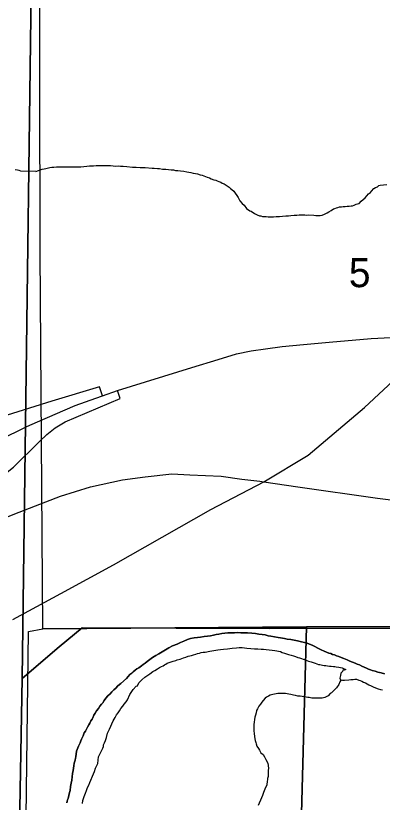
# Model space of a CAD drawing. Extents: x 2010165 to 2382125, y 1060529 to 1407316.
# Drawn here: x 2139850 to 2142627, y 1244739 to 1250703 of the extents above; entities that cross this region are included whole.
import ezdxf

# ---------------------------------------------------------------- set-up
doc = ezdxf.new("R2010")
doc.units = 0
for name, color, linetype in [('GM_X_City_Street', 7, 'Continuous'), ('GM_X_Corporation', 7, 'Continuous'), ('GM_X_Interchange_Ramps', 7, 'Continuous'), ('GM_X_Interstate_Route', 7, 'Continuous'), ('GM_X_Major_River', 7, 'Continuous'), ('GM_X_Minor_River', 7, 'Continuous'), ('GM_X_Section', 7, 'Continuous'), ('GM_X_Section_Text', 7, 'Continuous'), ('GM_X_State_Route', 7, 'Continuous')]:
    doc.layers.add(name, color=color, linetype=linetype)

msp = doc.modelspace()

# ---------------------------------------------------------------- linework, layer by layer
at = {"layer": 'GM_X_City_Street'}
msp.add_lwpolyline([(2139827.5, 1246124.8), (2140192.6, 1246321), (2140591.7, 1246539.9), (2141329.2, 1246959.1), (2141729.9, 1247168.9), (2142065.6, 1247369.7), (2142493.7, 1247732.8), (2142781, 1248000.2), (2142837.3, 1248046.1)], dxfattribs=at)
at = {"layer": 'GM_X_Corporation'}
for points in [[(2124149.1, 1251538.9), (2132230.3, 1251466.2), (2132262.1, 1252535.5), (2132271.1, 1252778.2), (2132279.6, 1253153.3), (2132300.2, 1254032), (2134883.7, 1254009.9), (2134957.2, 1256693.9), (2137600.8, 1256668.1), (2137606.4, 1256780.5), (2140046.9, 1256760.6), (2139992.1, 1252819.5), (2139898.6, 1245676.5), (2139872.9, 1244267.3)], [(2145006.7, 1246064.1), (2141775.5, 1246056.2), (2140353.8, 1246061.7), (2140180.4, 1245917.8), (2139898.6, 1245676.5), (2139992.1, 1252819.5)], [(2139872.9, 1244267.3), (2139898.6, 1245676.5), (2140180.4, 1245917.8), (2140353.8, 1246061.7), (2141775.5, 1246056.2), (2145006.7, 1246064.1), (2145189.7, 1246065), (2145148.9, 1245991.3), (2145052, 1245871.6), (2144867.3, 1245607.9), (2144839.6, 1245553.5), (2144714.6, 1245424), (2144758, 1245316.5), (2144734.3, 1245305.9), (2144808.8, 1245121.4), (2142691, 1242311)]]:
    msp.add_lwpolyline(points, dxfattribs=at)
at = {"layer": 'GM_X_Interchange_Ramps'}
for points in [[(2140506.4, 1247821.2), (2140483.6, 1247888.8), (2140122.8, 1247780.5), (2139693.1, 1247645.4), (2139485, 1247584.7), (2139387.6, 1247566.4), (2139347, 1247563.9), (2139293.3, 1247562.6)], [(2139313.3, 1247081), (2139362.5, 1247081.8), (2139457.8, 1247097.3), (2139550.6, 1247123), (2139625.3, 1247151.4), (2139697.5, 1247184.9), (2139772.3, 1247231.3), (2139834.1, 1247280.3), (2140030, 1247473.7), (2140086.7, 1247527.9), (2140148.5, 1247579.4), (2140225.9, 1247623.3), (2140640.8, 1247801.1), (2140620.2, 1247862.1)]]:
    msp.add_lwpolyline(points, dxfattribs=at)
at = {"layer": 'GM_X_Interstate_Route'}
for points in [[(2140456.5, 1247803.2), (2140506.4, 1247821.2), (2140620.2, 1247862.1), (2141184.6, 1248035.9), (2141382.8, 1248096.7), (2141522.9, 1248139.4), (2141633.1, 1248161.8), (2141743.2, 1248176.2), (2141869.4, 1248194.7), (2142031.6, 1248211.4), (2142224, 1248228.1), (2142542.5, 1248255.4), (2142841.4, 1248270.6), (2143106.8, 1248279.5), (2143189.8, 1248282.2), (2143422.2, 1248276.7), (2143586.5, 1248269.3), (2143770.9, 1248253.9), (2144680, 1248194.2)], [(2140013.9, 1247623.4), (2140299.5, 1247746.7), (2140456.5, 1247803.2)], [(2132608.6, 1243891.8), (2132749.3, 1243945.3), (2133502.4, 1244231.2), (2134099, 1244457.8), (2134942.2, 1244778), (2135556.5, 1245011.9), (2135958, 1245187.9), (2136421.9, 1245412.8), (2136884.2, 1245658.5), (2137275.4, 1245886.2), (2137558.2, 1246064.7), (2137691, 1246154.1), (2137820.9, 1246241.6), (2138306.6, 1246587.6), (2138428.8, 1246681.8), (2138569, 1246776), (2138725.3, 1246886.2), (2138893.6, 1246998.4), (2139063.9, 1247110.6), (2139307.3, 1247257.6), (2139512.6, 1247380.2), (2139933.1, 1247588.5), (2140013.9, 1247623.4)]]:
    msp.add_lwpolyline(points, dxfattribs=at)
at = {"layer": 'GM_X_Major_River'}
for points in [[(2141389.4, 1246014.4), (2141411.4, 1246018.8), (2141435.4, 1246021.3), (2141457.5, 1246023.8), (2141481.6, 1246024.2), (2141507.6, 1246024.7), (2141531.7, 1246025.2), (2141555.8, 1246023.6), (2141579.9, 1246024.1), (2141606, 1246022.6), (2141640.2, 1246021.2), (2141666.3, 1246017.7), (2141692.5, 1246014.2), (2141716.6, 1246010.7), (2141740.7, 1246007.1), (2141762.9, 1246001.5), (2141783.1, 1245997.9), (2141839.4, 1245988.9), (2141857.5, 1245985.3), (2141885.7, 1245979.8), (2141907.9, 1245976.2), (2141934, 1245972.7), (2141960.2, 1245967.2), (2141986.4, 1245961.6), (2142014.6, 1245956.2), (2142038.8, 1245950.6), (2142059, 1245945), (2142077.2, 1245937.3), (2142097.4, 1245929.6), (2142117.6, 1245920), (2142138, 1245906.3), (2142164.3, 1245894.8), (2142186.5, 1245885.2), (2142204.7, 1245877.5), (2142222.9, 1245869.8), (2142237, 1245866.1), (2142251.2, 1245860.4), (2142265.3, 1245856.6), (2142281.5, 1245848.9), (2142297.7, 1245843.2), (2142315.9, 1245835.5), (2142336.1, 1245827.9), (2142362.3, 1245818.3), (2142382.6, 1245808.7), (2142402.8, 1245801.1), (2142421, 1245793.4), (2142437.2, 1245785.6), (2142455.4, 1245780), (2142471.6, 1245770.3), (2142489.8, 1245762.6), (2142508, 1245754.9), (2142524.2, 1245747.2), (2142538.3, 1245743.4), (2142550.5, 1245737.7), (2142572.6, 1245732.1), (2142592.8, 1245726.4), (2142619.1, 1245718.9), (2142645.2, 1245713.4)], [(2142645.2, 1245713.4), (2142619.1, 1245718.9), (2142592.8, 1245726.4), (2142572.6, 1245732.1), (2142550.5, 1245737.7), (2142538.3, 1245743.4), (2142524.2, 1245747.2), (2142508, 1245754.9), (2142489.8, 1245762.6), (2142471.6, 1245770.3), (2142455.4, 1245780), (2142437.2, 1245785.6), (2142421, 1245793.4), (2142402.8, 1245801.1), (2142382.6, 1245808.7), (2142362.3, 1245818.3), (2142336.1, 1245827.9), (2142315.9, 1245835.5), (2142297.7, 1245843.2), (2142281.5, 1245848.9), (2142265.3, 1245856.6), (2142251.2, 1245860.4), (2142237, 1245866.1), (2142222.9, 1245869.8), (2142204.7, 1245877.5), (2142186.5, 1245885.2), (2142164.3, 1245894.8), (2142138, 1245906.3), (2142117.6, 1245920), (2142097.4, 1245929.6), (2142077.2, 1245937.3), (2142059, 1245945), (2142038.8, 1245950.6), (2142014.6, 1245956.2), (2141986.4, 1245961.6), (2141960.2, 1245967.2), (2141934, 1245972.7), (2141907.9, 1245976.2), (2141885.7, 1245979.8), (2141857.5, 1245985.3), (2141839.4, 1245988.9), (2141783.1, 1245997.9), (2141762.9, 1246001.5), (2141740.7, 1246007.1), (2141716.6, 1246010.7), (2141692.5, 1246014.2), (2141666.3, 1246017.7), (2141640.2, 1246021.2), (2141606, 1246022.6), (2141579.9, 1246024.1), (2141555.8, 1246023.6), (2141531.7, 1246025.2), (2141507.6, 1246024.7), (2141481.6, 1246024.2), (2141457.5, 1246023.8), (2141435.4, 1246021.3), (2141411.4, 1246018.8), (2141389.4, 1246014.4)], [(2140237.2, 1244734), (2140241, 1244746.2), (2140242.8, 1244756.2), (2140246.6, 1244768.3), (2140257.8, 1244812.7), (2140261.6, 1244828.8), (2140265.1, 1244857), (2140270.6, 1244883.2), (2140274.1, 1244907.3), (2140277.7, 1244931.5), (2140281.2, 1244957.6), (2140284.8, 1244979.8), (2140288.6, 1244995.9), (2140290.2, 1245016), (2140293.8, 1245036.1), (2140299.4, 1245058.3), (2140303.2, 1245072.4), (2140305, 1245082.5), (2140310.2, 1245124.8), (2140325.6, 1245163.2), (2140337.1, 1245189.5), (2140342.9, 1245203.7), (2140348.7, 1245217.8), (2140354.5, 1245228), (2140360.2, 1245242.1), (2140367.9, 1245264.3), (2140377.6, 1245278.6), (2140385.4, 1245292.8), (2140393.1, 1245309), (2140402.8, 1245325.2), (2140410.6, 1245339.4), (2140420.3, 1245355.7), (2140428.1, 1245367.8), (2140433.9, 1245380), (2140441.6, 1245398.2), (2140451.4, 1245414.4), (2140463.1, 1245432.7), (2140476.8, 1245449.1), (2140488.5, 1245467.3), (2140500.3, 1245481.6), (2140510.1, 1245493.8), (2140519.8, 1245510.1), (2140533.5, 1245528.4), (2140549.2, 1245546.8), (2140565, 1245561.1), (2140578.8, 1245575.4), (2140592.6, 1245591.8), (2140608.4, 1245604.1), (2140624.1, 1245622.5), (2140645.9, 1245638.9), (2140689.3, 1245677.9), (2140701.1, 1245692.2), (2140714.8, 1245706.5), (2140728.7, 1245716.8), (2140740.6, 1245727), (2140754.4, 1245739.3), (2140768.2, 1245749.6), (2140782.1, 1245757.9), (2140801.9, 1245772.4), (2140815.8, 1245782.7), (2140831.6, 1245793), (2140845.5, 1245805.3), (2140865.2, 1245821.8), (2140887, 1245836.2), (2140910.8, 1245850.7), (2140934.7, 1245865.2), (2140958.5, 1245879.7), (2140984.3, 1245894.3), (2141010.1, 1245908.8), (2141037.9, 1245925.4), (2141073.8, 1245938.1), (2141099.6, 1245950.7), (2141123.5, 1245961.1), (2141151.4, 1245971.7), (2141175.3, 1245980.2), (2141201.3, 1245984.7), (2141227.3, 1245989.2), (2141251.4, 1245991.7), (2141277.4, 1245996.2), (2141303.4, 1245998.7), (2141325.5, 1246001.1), (2141349.5, 1246005.6), (2141369.4, 1246010), (2141389.4, 1246014.4)], [(2141389.4, 1246014.4), (2141369.4, 1246010), (2141349.5, 1246005.6), (2141325.5, 1246001.1), (2141303.4, 1245998.7), (2141277.4, 1245996.2), (2141251.4, 1245991.7), (2141227.3, 1245989.2), (2141201.3, 1245984.7), (2141175.3, 1245980.2), (2141151.4, 1245971.7), (2141123.5, 1245961.1), (2141099.6, 1245950.7), (2141073.8, 1245938.1), (2141037.9, 1245925.4), (2141010.1, 1245908.8), (2140984.3, 1245894.3), (2140958.5, 1245879.7), (2140934.7, 1245865.2), (2140910.8, 1245850.7), (2140887, 1245836.2), (2140865.2, 1245821.8), (2140845.5, 1245805.3), (2140831.6, 1245793), (2140815.8, 1245782.7), (2140801.9, 1245772.4), (2140782.1, 1245757.9), (2140768.2, 1245749.6), (2140754.4, 1245739.3), (2140740.6, 1245727), (2140728.7, 1245716.8), (2140714.8, 1245706.5), (2140701.1, 1245692.2), (2140689.3, 1245677.9), (2140645.9, 1245638.9), (2140624.1, 1245622.5), (2140608.4, 1245604.1), (2140592.6, 1245591.8), (2140578.8, 1245575.4), (2140565, 1245561.1), (2140549.2, 1245546.8), (2140533.5, 1245528.4), (2140519.8, 1245510.1), (2140510.1, 1245493.8), (2140500.3, 1245481.6), (2140488.5, 1245467.3), (2140476.8, 1245449.1), (2140463.1, 1245432.7), (2140451.4, 1245414.4), (2140441.6, 1245398.2), (2140433.9, 1245380), (2140428.1, 1245367.8), (2140420.3, 1245355.7), (2140410.6, 1245339.4), (2140402.8, 1245325.2), (2140393.1, 1245309), (2140385.4, 1245292.8), (2140377.6, 1245278.6), (2140367.9, 1245264.3), (2140360.2, 1245242.1), (2140354.5, 1245228), (2140348.7, 1245217.8), (2140342.9, 1245203.7), (2140337.1, 1245189.5), (2140325.6, 1245163.2), (2140310.2, 1245124.8), (2140305, 1245082.5), (2140303.2, 1245072.4), (2140299.4, 1245058.3), (2140293.8, 1245036.1), (2140290.2, 1245016), (2140288.6, 1244995.9), (2140284.8, 1244979.8), (2140281.2, 1244957.6), (2140277.7, 1244931.5), (2140274.1, 1244907.3), (2140270.6, 1244883.2), (2140265.1, 1244857), (2140261.6, 1244828.8), (2140257.8, 1244812.7), (2140246.6, 1244768.3), (2140242.8, 1244756.2), (2140241, 1244746.2), (2140237.2, 1244734)], [(2141423.7, 1245898.7), (2141453.7, 1245903.3), (2141471.7, 1245905.6), (2141489.7, 1245908), (2141523.8, 1245910.6), (2141541.9, 1245911), (2141565.9, 1245911.4), (2141600.1, 1245908.1), (2141632.3, 1245904.7), (2141660.4, 1245903.2), (2141684.5, 1245901.7), (2141710.6, 1245900.2), (2141728.7, 1245900.5), (2141746.8, 1245896.8), (2141770.9, 1245895.3), (2141793.1, 1245891.7), (2141813.2, 1245890.1), (2141827.3, 1245886.3), (2141841.4, 1245884.6), (2141855.5, 1245880.9), (2141869.6, 1245875.1), (2141887.8, 1245869.4), (2141916.1, 1245859.9), (2141936.2, 1245854.3), (2141954.4, 1245848.6), (2141970.6, 1245842.9), (2141986.7, 1245837.2), (2142000.8, 1245833.5), (2142015, 1245827.7), (2142027.1, 1245823.9), (2142039.2, 1245820.2), (2142055.4, 1245814.5), (2142067.5, 1245808.7), (2142087.7, 1245803), (2142103.9, 1245797.3), (2142118, 1245793.6), (2142132.1, 1245787.8), (2142144.2, 1245784.1), (2142154.3, 1245782.2), (2142164.4, 1245780.4), (2142174.4, 1245778.6), (2142186.5, 1245776.8), (2142198.6, 1245775.1), (2142212.7, 1245773.3), (2142226.8, 1245771.6), (2142240.8, 1245769.8), (2142256.9, 1245768.1), (2142266.9, 1245768.3), (2142279, 1245766.6), (2142299.2, 1245762.9), (2142323.3, 1245757.4), (2142339.5, 1245751.7), (2142351.7, 1245745.9), (2142337.7, 1245741.6), (2142327.7, 1245739.4), (2142325.9, 1245729.3), (2142314.1, 1245717.1), (2142310.4, 1245698.9), (2142304.7, 1245680.8), (2142311, 1245666.8), (2142327.1, 1245665.1), (2142341.1, 1245663.4), (2142373.2, 1245668), (2142389.2, 1245670.3), (2142407.2, 1245670.7), (2142419.3, 1245670.9), (2142433.3, 1245671.2), (2142449.5, 1245665.5), (2142459.6, 1245661.7), (2142473.7, 1245655.9), (2142485.9, 1245650.1), (2142500, 1245644.4), (2142512.2, 1245636.6), (2142526.4, 1245628.8), (2142542.6, 1245621.1), (2142558.8, 1245613.4), (2142575, 1245605.7), (2142595.2, 1245598), (2142615.3, 1245594.4), (2142629.5, 1245590.7)], [(2141423.7, 1245898.7), (2141453.7, 1245903.3), (2141471.7, 1245905.6), (2141489.7, 1245908), (2141523.8, 1245910.6), (2141541.9, 1245911), (2141565.9, 1245911.4), (2141600.1, 1245908.1), (2141632.3, 1245904.7), (2141660.4, 1245903.2), (2141684.5, 1245901.7), (2141710.6, 1245900.2), (2141728.7, 1245900.5), (2141746.8, 1245896.8), (2141770.9, 1245895.3), (2141793.1, 1245891.7), (2141813.2, 1245890.1), (2141827.3, 1245886.3), (2141841.4, 1245884.6), (2141855.5, 1245880.9), (2141869.6, 1245875.1), (2141887.8, 1245869.4), (2141916.1, 1245859.9), (2141936.2, 1245854.3), (2141954.4, 1245848.6), (2141970.6, 1245842.9), (2141986.7, 1245837.2), (2142000.8, 1245833.5), (2142015, 1245827.7), (2142027.1, 1245823.9), (2142039.2, 1245820.2), (2142055.4, 1245814.5), (2142067.5, 1245808.7), (2142087.7, 1245803), (2142103.9, 1245797.3), (2142118, 1245793.6), (2142132.1, 1245787.8), (2142144.2, 1245784.1), (2142154.3, 1245782.2), (2142164.4, 1245780.4), (2142174.4, 1245778.6), (2142186.5, 1245776.8), (2142198.6, 1245775.1), (2142212.7, 1245773.3), (2142226.8, 1245771.6), (2142240.8, 1245769.8), (2142256.9, 1245768.1), (2142266.9, 1245768.3), (2142279, 1245766.6), (2142299.2, 1245762.9), (2142323.3, 1245757.4), (2142339.5, 1245751.7), (2142351.7, 1245745.9), (2142337.7, 1245741.6), (2142327.7, 1245739.4), (2142325.9, 1245729.3), (2142314.1, 1245717.1), (2142310.4, 1245698.9), (2142304.7, 1245680.8), (2142311, 1245666.8), (2142327.1, 1245665.1), (2142341.1, 1245663.4), (2142373.2, 1245668), (2142389.2, 1245670.3), (2142407.2, 1245670.7), (2142419.3, 1245670.9), (2142433.3, 1245671.2), (2142449.5, 1245665.5), (2142459.6, 1245661.7), (2142473.7, 1245655.9), (2142485.9, 1245650.1), (2142500, 1245644.4), (2142512.2, 1245636.6), (2142526.4, 1245628.8), (2142542.6, 1245621.1), (2142558.8, 1245613.4), (2142575, 1245605.7), (2142595.2, 1245598), (2142615.3, 1245594.4), (2142629.5, 1245590.7)], [(2140355.7, 1244728.3), (2140357.3, 1244752.4), (2140368.8, 1244782.7), (2140378.4, 1244807), (2140386, 1244827.2), (2140393.6, 1244849.4), (2140403.3, 1244867.7), (2140411, 1244887.9), (2140439.8, 1244954.7), (2140447.5, 1244972.9), (2140455.1, 1244997.1), (2140464.8, 1245017.3), (2140472.5, 1245031.6), (2140477.6, 1245083.8), (2140498.8, 1245128.4), (2140510.5, 1245148.7), (2140514.3, 1245160.8), (2140516.1, 1245172.9), (2140521.8, 1245189), (2140529.5, 1245207.2), (2140537.1, 1245229.5), (2140544.5, 1245263.7), (2140560, 1245292.1), (2140569.6, 1245314.4), (2140579.3, 1245334.6), (2140588.9, 1245356.9), (2140602.5, 1245381.2), (2140614.2, 1245401.5), (2140625.9, 1245417.8), (2140635.7, 1245432), (2140647.4, 1245450.3), (2140661.1, 1245466.6), (2140672.8, 1245482.9), (2140686.5, 1245501.2), (2140696.3, 1245515.5), (2140715.6, 1245556), (2140741, 1245592.6), (2140762.6, 1245619.1), (2140772.6, 1245621.3), (2140782.2, 1245643.6), (2140805.9, 1245668.1), (2140829.6, 1245686.6), (2140843.5, 1245696.9), (2140865.2, 1245713.4), (2140889, 1245729.9), (2140904.9, 1245738.2), (2140924.7, 1245750.6), (2140938.6, 1245760.9), (2140954.5, 1245769.3), (2140966.5, 1245773.5), (2140976.4, 1245779.7), (2140988.3, 1245786), (2140998.2, 1245792.2), (2141020.1, 1245800.6), (2141044.1, 1245809.1), (2141062, 1245813.5), (2141074, 1245817.7), (2141096, 1245824.2), (2141107.9, 1245828.4), (2141121.9, 1245832.7), (2141139.8, 1245839.1), (2141157.8, 1245845.4), (2141169.7, 1245849.7), (2141181.7, 1245851.9), (2141197.7, 1245856.2), (2141213.6, 1245862.5), (2141227.6, 1245866.8), (2141243.6, 1245869.1), (2141255.6, 1245873.4), (2141271.6, 1245875.7), (2141285.6, 1245878), (2141297.6, 1245880.2), (2141307.6, 1245882.4), (2141321.6, 1245884.7), (2141335.6, 1245886.9), (2141351.6, 1245889.3), (2141365.6, 1245891.6), (2141381.6, 1245893.9), (2141401.7, 1245896.2), (2141423.7, 1245898.7)], [(2140355.7, 1244728.3), (2140357.3, 1244752.4), (2140368.8, 1244782.7), (2140378.4, 1244807), (2140386, 1244827.2), (2140393.6, 1244849.4), (2140403.3, 1244867.7), (2140411, 1244887.9), (2140439.8, 1244954.7), (2140447.5, 1244972.9), (2140455.1, 1244997.1), (2140464.8, 1245017.3), (2140472.5, 1245031.6), (2140477.6, 1245083.8), (2140498.8, 1245128.4), (2140510.5, 1245148.7), (2140514.3, 1245160.8), (2140516.1, 1245172.9), (2140521.8, 1245189), (2140529.5, 1245207.2), (2140537.1, 1245229.5), (2140544.5, 1245263.7), (2140560, 1245292.1), (2140569.6, 1245314.4), (2140579.3, 1245334.6), (2140588.9, 1245356.9), (2140602.5, 1245381.2), (2140614.2, 1245401.5), (2140625.9, 1245417.8), (2140635.7, 1245432), (2140647.4, 1245450.3), (2140661.1, 1245466.6), (2140672.8, 1245482.9), (2140686.5, 1245501.2), (2140696.3, 1245515.5), (2140715.6, 1245556), (2140741, 1245592.6), (2140762.6, 1245619.1), (2140772.6, 1245621.3), (2140782.2, 1245643.6), (2140805.9, 1245668.1), (2140829.6, 1245686.6), (2140843.5, 1245696.9), (2140865.2, 1245713.4), (2140889, 1245729.9), (2140904.9, 1245738.2), (2140924.7, 1245750.6), (2140938.6, 1245760.9), (2140954.5, 1245769.3), (2140966.5, 1245773.5), (2140976.4, 1245779.7), (2140988.3, 1245786), (2140998.2, 1245792.2), (2141020.1, 1245800.6), (2141044.1, 1245809.1), (2141062, 1245813.5), (2141074, 1245817.7), (2141096, 1245824.2), (2141107.9, 1245828.4), (2141121.9, 1245832.7), (2141139.8, 1245839.1), (2141157.8, 1245845.4), (2141169.7, 1245849.7), (2141181.7, 1245851.9), (2141197.7, 1245856.2), (2141213.6, 1245862.5), (2141227.6, 1245866.8), (2141243.6, 1245869.1), (2141255.6, 1245873.4), (2141271.6, 1245875.7), (2141285.6, 1245878), (2141297.6, 1245880.2), (2141307.6, 1245882.4), (2141321.6, 1245884.7), (2141335.6, 1245886.9), (2141351.6, 1245889.3), (2141365.6, 1245891.6), (2141381.6, 1245893.9), (2141401.7, 1245896.2), (2141423.7, 1245898.7)]]:
    msp.add_lwpolyline(points, dxfattribs=at)
at = {"layer": 'GM_X_Minor_River'}
for points in [[(2140001.5, 1249522.5), (2140051.6, 1249539), (2140065.5, 1249543.3), (2140077.5, 1249545.5), (2140107.5, 1249552.1), (2140123.5, 1249554.4), (2140139.6, 1249554.7), (2140159.6, 1249557.1), (2140191.7, 1249557.7), (2140211.7, 1249558.1), (2140233.8, 1249558.5), (2140255.9, 1249556.9), (2140276, 1249557.3), (2140296, 1249557.7), (2140318.1, 1249558.1), (2140342.2, 1249558.6), (2140366.2, 1249559.1), (2140388.3, 1249561.5), (2140410.3, 1249563.9), (2140438.4, 1249564.5), (2140458.4, 1249566.8), (2140476.5, 1249567.2), (2140496.5, 1249567.6), (2140520.6, 1249568), (2140544.7, 1249568.5), (2140568.8, 1249567), (2140588.9, 1249565.3), (2140609, 1249563.7), (2140627, 1249564.1), (2140645.1, 1249562.4), (2140665.2, 1249562.8), (2140691.3, 1249561.3), (2140735.5, 1249556.1), (2140763.7, 1249554.6), (2140791.8, 1249553.2), (2140811.9, 1249553.6), (2140832, 1249551.9), (2140884.2, 1249546.9), (2140900.3, 1249547.2), (2140924.4, 1249545.7), (2140940.5, 1249544), (2140962.6, 1249540.4), (2140986.7, 1249538.8), (2141008.8, 1249537.3), (2141026.9, 1249535.6), (2141045, 1249533.9), (2141061.1, 1249530.2), (2141079.2, 1249528.6), (2141099.3, 1249527), (2141123.4, 1249525.4), (2141147.6, 1249519.9), (2141175.8, 1249514.4), (2141193.9, 1249510.7), (2141212.1, 1249507), (2141228.2, 1249503.3), (2141246.4, 1249497.7), (2141262.5, 1249494), (2141274.6, 1249488.2), (2141288.7, 1249484.4), (2141300.9, 1249478.6), (2141317.1, 1249472.9), (2141331.2, 1249467.2), (2141351.4, 1249459.5), (2141365.5, 1249455.8), (2141375.6, 1249452), (2141387.8, 1249446.2), (2141404, 1249440.5), (2141414.1, 1249434.6), (2141428.3, 1249428.9), (2141444.5, 1249419.2), (2141466.8, 1249403.6), (2141477.1, 1249393.7), (2141487.2, 1249385.9), (2141501.5, 1249374.1), (2141536.6, 1249324.6), (2141547.1, 1249298.7), (2141565.5, 1249279), (2141579.8, 1249267.2), (2141598.3, 1249241.5), (2141622.7, 1249223.9), (2141632.8, 1249220.1), (2141659.2, 1249202.5), (2141679.5, 1249192.9), (2141697.6, 1249187.2), (2141707.7, 1249185.4), (2141719.8, 1249181.6), (2141733.9, 1249179.9), (2141747.9, 1249180.1), (2141764, 1249178.4), (2141782.1, 1249178.8), (2141802.1, 1249179.2), (2141824.2, 1249181.6), (2141848.3, 1249182.1), (2141872.3, 1249182.5), (2141896.4, 1249185), (2141916.4, 1249185.4)], [(2140001.5, 1249522.5), (2139888.4, 1249525.5), (2139876.4, 1249529.5), (2139862.3, 1249533.4), (2139846.2, 1249535.4)], [(2141916.4, 1249185.4), (2141934.4, 1249187.7), (2141960.5, 1249190.2), (2141980.5, 1249190.6), (2141998.6, 1249193), (2142012.6, 1249193.2), (2142028.6, 1249193.6), (2142040.7, 1249193.8), (2142052.8, 1249192), (2142066.8, 1249192.3), (2142109, 1249191.1), (2142123.1, 1249189.3), (2142145.2, 1249187.8), (2142157.2, 1249188), (2142171.2, 1249190.3), (2142189.1, 1249198.6), (2142199, 1249204.8), (2142209, 1249209.1), (2142222.9, 1249215.3), (2142240.8, 1249225.7), (2142258.6, 1249238.1), (2142268.6, 1249242.3), (2142280.5, 1249246.6), (2142290.5, 1249248.8), (2142304.5, 1249253), (2142318.5, 1249255.3), (2142330.5, 1249257.5), (2142346.5, 1249257.9), (2142362.5, 1249260.2), (2142376.6, 1249260.4), (2142390.6, 1249260.7), (2142402.6, 1249262.9), (2142414.6, 1249267.2), (2142428.5, 1249273.5), (2142440.5, 1249277.7), (2142452.5, 1249280), (2142468.2, 1249296.3), (2142482.1, 1249308.6), (2142497.8, 1249323), (2142511.6, 1249337.3), (2142523.4, 1249351.6), (2142537.2, 1249363.9), (2142547.1, 1249374.1), (2142564.8, 1249392.5), (2142576.7, 1249400.8), (2142590.6, 1249407), (2142602.5, 1249415.3), (2142612.5, 1249417.5), (2142662.5, 1249424.5)], [(2142315.9, 1245666.3), (2142305.3, 1245650.7), (2142297.6, 1245630.5), (2142280, 1245606), (2142258.3, 1245583.6), (2142242.6, 1245567.2), (2142232.6, 1245563), (2142216.9, 1245544.6), (2142191.1, 1245532.1), (2142173.1, 1245527.7), (2142147, 1245527.2), (2142126.9, 1245526.8), (2142108.9, 1245528.5), (2142092.8, 1245528.2), (2142082.7, 1245530), (2142072.7, 1245531.8), (2142062.6, 1245533.6), (2142050.5, 1245535.4), (2142036.4, 1245539.2), (2142020.3, 1245540.9), (2142004.2, 1245542.6), (2141988.2, 1245544.2), (2141970, 1245547.9), (2141955.9, 1245551.7), (2141935.8, 1245555.3), (2141919.6, 1245559), (2141905.6, 1245560.7), (2141893.5, 1245562.5), (2141881.5, 1245562.3), (2141865.4, 1245564), (2141855.3, 1245563.8), (2141837.3, 1245563.4), (2141797.3, 1245556.6), (2141787.3, 1245554.4), (2141777.3, 1245550.2), (2141765.4, 1245544), (2141751.5, 1245535.7), (2141739.6, 1245527.4), (2141723.9, 1245511.1), (2141714.1, 1245498.9), (2141704.3, 1245482.6), (2141692.6, 1245466.3), (2141682.9, 1245448.1), (2141675.1, 1245433.9), (2141671.4, 1245417.8), (2141665.7, 1245399.6), (2141662, 1245383.5), (2141658.3, 1245365.3), (2141656.7, 1245347.2), (2141655, 1245327.1), (2141653.4, 1245305), (2141653.9, 1245281), (2141656.3, 1245258.9), (2141658.7, 1245236.9), (2141661.1, 1245218.9), (2141665.3, 1245206.9), (2141669.6, 1245193), (2141671.8, 1245181), (2141678.2, 1245163), (2141688.5, 1245147.2), (2141696.8, 1245133.3), (2141707.2, 1245113.4), (2141725.5, 1245099.7), (2141735.8, 1245083.9), (2141744.3, 1245061.9), (2141760.8, 1245034.2), (2141765.5, 1244996.1), (2141763.8, 1244980.1), (2141764, 1244970), (2141762.3, 1244953.9), (2141762.7, 1244933.9), (2141758.9, 1244919.8), (2141757.1, 1244909.7), (2141755.3, 1244899.6), (2141753.8, 1244871.5), (2141738.4, 1244839.1), (2141726.8, 1244812.8), (2141719.2, 1244790.6), (2141711.5, 1244772.3), (2141686.5, 1244713.7)]]:
    msp.add_lwpolyline(points, dxfattribs=at)
at = {"layer": 'GM_X_Section'}
for points in [[(2140029.9, 1251573.9), (2145755.1, 1251562.6), (2145721.8, 1246081.2), (2144233.9, 1246072.8), (2142054.5, 1246069.6), (2140054.4, 1246054.7), (2140034.8, 1248910.6)], [(2140054.4, 1246054.7), (2142054.5, 1246069.6), (2141988.6, 1243614.5), (2139915.9, 1243624.1), (2139948, 1246034.7)], [(2142054.5, 1246069.6), (2144233.9, 1246072.8), (2144175.5, 1244431.8), (2144146.1, 1243604.4), (2141988.6, 1243614.5)]]:
    msp.add_lwpolyline(points, close=True, dxfattribs=at)
at = {"layer": 'GM_X_State_Route'}
for points in [[(2139922, 1246956.2), (2140189.8, 1247060.7), (2140416.5, 1247131.1), (2140658.7, 1247182.6), (2140830.8, 1247207.8), (2141033.2, 1247228.1), (2141169, 1247220.5), (2141406.2, 1247211.2), (2141563.9, 1247189.5), (2141698.8, 1247172.8)], [(2141698.8, 1247172.8), (2141729.9, 1247168.9), (2141986.7, 1247130.7), (2142591.8, 1247045.4), (2142811, 1247017), (2143664.1, 1246742.7)], [(2139474.8, 1246778.1), (2139877.2, 1246938.7), (2139922, 1246956.2)]]:
    msp.add_lwpolyline(points, dxfattribs=at)

# ---------------------------------------------------------------- texts
at = {"layer": 'GM_X_Section_Text'}
msp.add_text('5', height=221, rotation=0.00001, dxfattribs=at).set_placement((2142374.1, 1248645))

doc.saveas('drawing.dxf')
